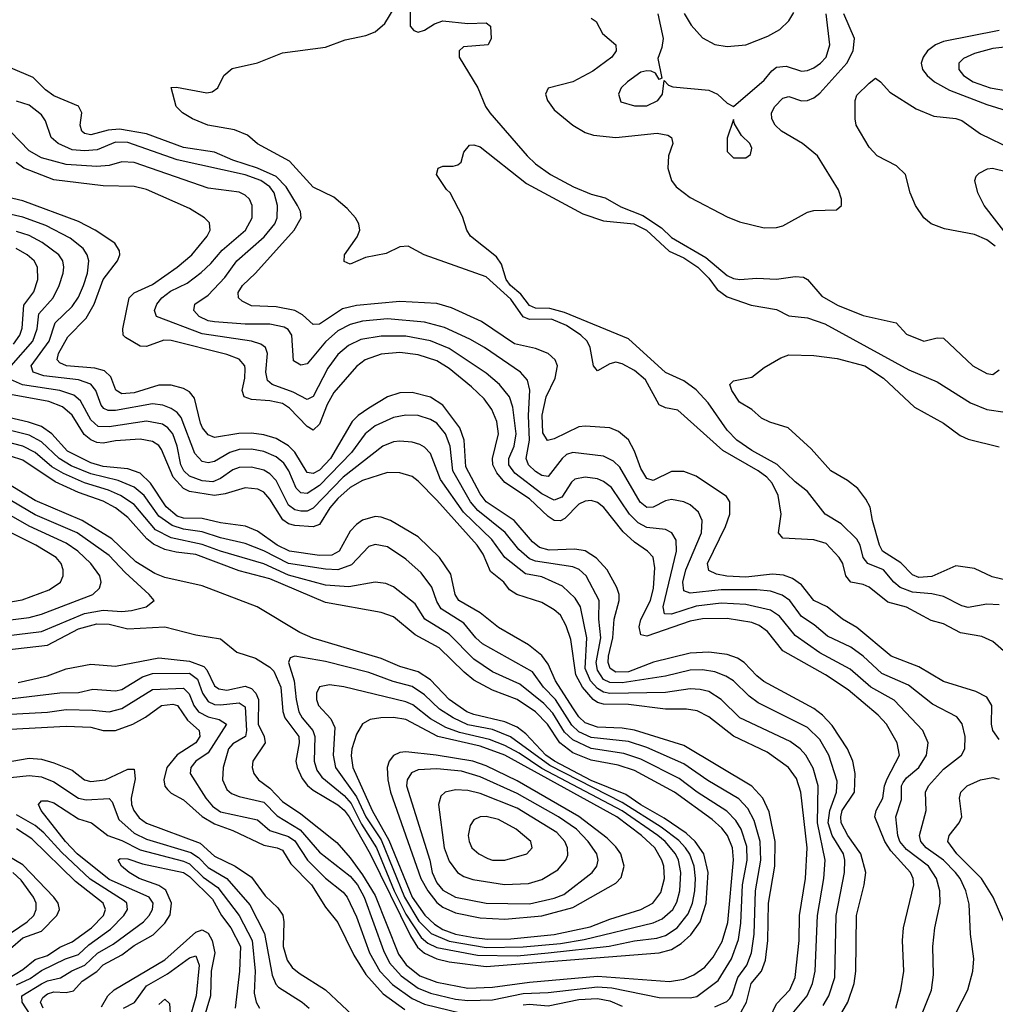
# Model space of a CAD drawing. Header units: inches. Extents: x 1305375 to 1407406, y 744550 to 841633.
# Tile 427 of 509: x 1365780 to 1368938, y 834183 to 837371. Entities that reach past the tile are written whole.
import ezdxf

# ---------------------------------------------------------------- set-up
doc = ezdxf.new("R2010")
doc.units = ezdxf.units.IN
doc.header["$MEASUREMENT"] = 0
doc.layers.add('B3863', color=7, linetype='Continuous')

msp = doc.modelspace()

# ---------------------------------------------------------------- linework, layer by layer
at = {"layer": 'B3863', "color": 5}
for points, elevation in [([(1369040.8, 835260.8), (1368930, 835357.2), (1368893.9, 835373.9), (1368825.3, 835385.3), (1368770, 835414.4), (1368730, 835425.7), (1368650, 835468.6), (1368590, 835484.8), (1368530, 835534), (1368510, 835542.5), (1368469.9, 835550), (1368453.9, 835570), (1368443.9, 835610), (1368432.7, 835630), (1368390, 835674.6), (1368350, 835687.3), (1368250, 835692.8), (1368236.2, 835710), (1368245.1, 835770), (1368235, 835830), (1368215.8, 835870), (1368198.4, 835890), (1368170.5, 835910.5), (1368055.9, 835975.9), (1367910, 836106.5), (1367870, 836114), (1367850, 836124.1), (1367805.1, 836205.1), (1367770, 836235.5), (1367730, 836257.3), (1367710, 836261.7), (1367690, 836256.4), (1367650, 836233.7), (1367637.2, 836250), (1367625.9, 836310), (1367616.4, 836330), (1367596.3, 836350), (1367550, 836381.1), (1367501.7, 836401.7), (1367430, 836400.2), (1367410, 836408.8), (1367370, 836466.2), (1367290, 836538.3), (1367089.5, 836609.5), (1367037.4, 836637.4), (1367010, 836635.9), (1366966.1, 836613.9), (1366899, 836601), (1366850, 836579.8), (1366830, 836587.8), (1366830.7, 836610), (1366872.3, 836667.7), (1366880.5, 836690), (1366877.9, 836710), (1366866.9, 836730), (1366839.5, 836759.5), (1366796.5, 836796.5), (1366730, 836829), (1366653.2, 836913.2), (1366550, 836968.7), (1366517.1, 836997.1), (1366474.9, 837014.9), (1366388.4, 837030), (1366339.6, 837050), (1366307, 837070), (1366286, 837090), (1366270, 837151.3), (1366287.5, 837152.5), (1366385.8, 837134.2), (1366402.7, 837137.3), (1366420.9, 837150), (1366440.9, 837190), (1366467.1, 837212.9), (1366550, 837231.6), (1366630, 837264), (1366770, 837282.7), (1366833.6, 837306.4), (1366900.3, 837319.7), (1366930, 837331.7), (1366961.6, 837358.4), (1367010, 837439.8)], 1280), ([(1367043.7, 837410), (1367044.2, 837350), (1367055.7, 837335.7), (1367070, 837330.6), (1367090, 837336.9), (1367122.4, 837357.6), (1367150, 837367.2), (1367230, 837358.3), (1367290, 837361.1), (1367303.6, 837350), (1367305.6, 837310), (1367296.5, 837290), (1367216.7, 837283.3), (1367202, 837270), (1367201.9, 837250), (1367263.2, 837150), (1367287.9, 837090), (1367301.6, 837070), (1367422.7, 836930), (1367450, 836904.1), (1367497.6, 836870), (1367572.2, 836830), (1367630, 836806.6), (1367674.7, 836794.7), (1367725.2, 836765.2), (1367797.2, 836737.2), (1367857.5, 836697.5), (1367890, 836665.7), (1368001.3, 836601.3), (1368070, 836542.9), (1368090, 836532.8), (1368110.5, 836529.5), (1368166, 836534), (1368230, 836531.2), (1368290, 836539.6), (1368317.2, 836537.2), (1368330.1, 836530.1), (1368375.8, 836475.8), (1368426.9, 836446.9), (1368510, 836413), (1368616.5, 836390), (1368650, 836353.4), (1368706.8, 836330), (1368750, 836341.1), (1368770, 836339.6), (1368864.7, 836250), (1368910, 836225.3), (1368930, 836222.7), (1368950, 836237.6)], 1280), ([(1367630, 837375.6), (1367645.5, 837365.5), (1367666.5, 837326.5), (1367709.3, 837289.3), (1367710.1, 837270), (1367697, 837250), (1367635.1, 837204.9), (1367570, 837170.3), (1367490.2, 837149.8), (1367481.8, 837130), (1367488.1, 837110), (1367510, 837079.8), (1367570.2, 837030), (1367610, 837006.2), (1367637.1, 836997.1), (1367710, 836989.7), (1367843.5, 837003.5), (1367877.6, 836997.6), (1367890.2, 836990), (1367894.5, 836970), (1367880.4, 836930), (1367877.4, 836890), (1367889.5, 836850), (1367904.4, 836830), (1367950, 836795.1), (1368070, 836732.5), (1368110, 836716.4), (1368190, 836696.8), (1368230, 836698.3), (1368250, 836704.1), (1368330, 836748.1), (1368350, 836753), (1368424.2, 836755.8), (1368439.7, 836770), (1368440.4, 836790), (1368430, 836820.7), (1368362.3, 836930), (1368313.2, 836970), (1368245.6, 837010), (1368225.5, 837030), (1368214, 837050), (1368213, 837070), (1368224.7, 837090), (1368250, 837116.6), (1368270, 837122.6), (1368310, 837108.4), (1368330, 837109.3), (1368350, 837117.6), (1368370, 837133), (1368456.8, 837230), (1368477.9, 837270), (1368482.1, 837310), (1368447.9, 837390)], 1320), ([(1367845.8, 837390), (1367862.6, 837310), (1367858.4, 837281.6), (1367845.5, 837245.5), (1367858, 837182), (1367850, 837178), (1367838, 837198), (1367824.1, 837204.1), (1367810, 837206), (1367790, 837201), (1367746.9, 837170), (1367726.9, 837150), (1367717.7, 837130), (1367725.6, 837105.6), (1367770, 837092.1), (1367810, 837092.6), (1367845.6, 837110), (1367860.9, 837130), (1367866, 837174), (1367879.6, 837159.6), (1367894, 837154), (1368010, 837142.8), (1368038.4, 837130), (1368070, 837100.5), (1368090, 837090.5), (1368190, 837175.5), (1368214.3, 837205.7), (1368230, 837217.5), (1368261, 837221), (1368310, 837204.6), (1368330, 837206.1), (1368350, 837215.4), (1368371.7, 837230), (1368389.9, 837250), (1368402.4, 837290), (1368390.3, 837389.7)], 1340), ([(1367930.9, 837390.9), (1367953.7, 837353.7), (1367990, 837312.6), (1368030, 837290.9), (1368070, 837284.8), (1368130, 837290.2), (1368202, 837318), (1368240.5, 837339.5), (1368270, 837367.9), (1368285.6, 837394.4)], 1360), ([(1368950, 837336.6), (1368770, 837300.4), (1368743.9, 837290), (1368718.8, 837270), (1368704.2, 837250), (1368698, 837230), (1368701.8, 837210), (1368717.1, 837190), (1368741.3, 837170), (1368790, 837143.4), (1368910, 837096.7), (1368990, 837071.4)], 1320), ([(1369130, 837300.2), (1368930, 837277.4), (1368870, 837261.5), (1368835, 837245), (1368820.2, 837230), (1368819.8, 837210), (1368835.1, 837190), (1368865.7, 837170), (1368920.9, 837150), (1368990, 837138.8)], 1340), ([(1368950, 835040.7), (1368929.9, 835070), (1368925.6, 835090), (1368926.8, 835150), (1368910, 835177.4), (1368875.3, 835195.3), (1368770, 835228.5), (1368690, 835275.6), (1368600.2, 835310), (1368490, 835403), (1368443, 835430), (1368393.5, 835470), (1368350.7, 835490.7), (1368310, 835541.1), (1368281.4, 835561.4), (1368252.6, 835572.6), (1368216.1, 835576.1), (1368130, 835565.8), (1368069.1, 835569.1), (1368035.4, 835575.4), (1368010, 835587.3), (1368006, 835610), (1368064.6, 835730), (1368078.7, 835770), (1368078.5, 835810), (1368067.5, 835827.5), (1367970, 835892.8), (1367930, 835908.6), (1367890, 835908.5), (1367830, 835878.5), (1367810, 835885.4), (1367790, 835918.1), (1367770, 835974.4), (1367750.2, 836010.2), (1367718, 836038), (1367690, 836049.9), (1367610, 836055.1), (1367590, 836052.5), (1367510, 836014.1), (1367488.8, 836008.8), (1367473.7, 836033.7), (1367471.1, 836091.1), (1367483.8, 836150), (1367512.7, 836210), (1367521.1, 836250), (1367512.6, 836270), (1367490, 836290.4), (1367450, 836306.9), (1367381.9, 836321.9), (1367274.3, 836394.3), (1367177.6, 836437.6), (1367130, 836452.2), (1367010, 836458.2), (1366870, 836445.6), (1366825.1, 836434.9), (1366750, 836384.9), (1366730, 836383.7), (1366695.8, 836415.8), (1366670, 836429.9), (1366610, 836441.4), (1366530, 836444.4), (1366499.9, 836459.9), (1366487.9, 836470), (1366487.4, 836487.4), (1366501.3, 836510), (1366543.1, 836550), (1366668.4, 836690), (1366690.8, 836730), (1366689.2, 836750), (1366679.5, 836770), (1366642.3, 836830), (1366610, 836863.4), (1366550, 836890.4), (1366470, 836916.3), (1366410, 836942), (1366310, 836957.1), (1366190, 837002), (1366103.3, 837016.7), (1366066.7, 837013.3), (1366010, 836998), (1365990, 837003.1), (1365980.8, 837010), (1365975.3, 837030), (1365980.6, 837070), (1365970.7, 837090.7), (1365890, 837124.5), (1365863.7, 837143.7), (1365823.5, 837183.5), (1365750, 837215.4)], 1320), ([(1368937.9, 836637.9), (1368910, 836658.6), (1368870, 836675.7), (1368773.8, 836693.8), (1368730, 836710.4), (1368706.6, 836730), (1368679.7, 836770), (1368662.6, 836810), (1368646.6, 836870), (1368617.6, 836897.6), (1368555.4, 836930), (1368530, 836958.4), (1368487.5, 837030), (1368483.7, 837050), (1368483.7, 837110), (1368490, 837126.3), (1368530, 837165.8), (1368550, 837182), (1368566.5, 837170), (1368596.4, 837136.4), (1368682.1, 837082.1), (1368738.9, 837058.9), (1368810, 837051.6), (1368830, 837044.4), (1368890, 837002), (1368991.9, 836951.9)], 1280), ([(1368756, 834050), (1368849.2, 834230), (1368864.7, 834290), (1368867.9, 834330), (1368857.1, 834410), (1368852.8, 834507.2), (1368842.7, 834550), (1368823.6, 834590), (1368808.9, 834610), (1368770.1, 834650.1), (1368713.5, 834690), (1368696.7, 834710), (1368692.1, 834730), (1368714.3, 834810), (1368711.5, 834870), (1368722, 834890), (1368770, 834944.5), (1368828.5, 834990), (1368839.3, 835010), (1368840.7, 835050), (1368830.8, 835090.8), (1368813.8, 835113.8), (1368734.8, 835154.8), (1368656.8, 835216.8), (1368570, 835254.5), (1368510, 835310.3), (1368470, 835339.4), (1368394.5, 835374.5), (1368351.9, 835411.9), (1368310, 835438.4), (1368272.2, 835490), (1368247.5, 835507.5), (1368210, 835520.5), (1368165.4, 835525.4), (1368050, 835525.1), (1367950, 835513.9), (1367930, 835521.7), (1367926.5, 835550), (1367936.2, 835590), (1367987, 835710), (1367989.1, 835749.1), (1367976.9, 835776.9), (1367950, 835799.9), (1367930, 835809.9), (1367890, 835817.3), (1367870, 835813), (1367830, 835792.7), (1367810, 835791.9), (1367788.5, 835808.5), (1367722.1, 835922.1), (1367701.5, 835941.5), (1367670, 835957.3), (1367570, 835969.5), (1367550, 835962.8), (1367536, 835950), (1367490, 835892.4), (1367470, 835895.6), (1367450, 835908), (1367426.8, 835930), (1367419.2, 835950), (1367429.6, 836010), (1367426.6, 836090), (1367431.5, 836171.5), (1367423.9, 836203.9), (1367400.6, 836230), (1367284.2, 836310), (1367236.9, 836336.9), (1367154.5, 836374.5), (1367090, 836391.4), (1366970, 836402.9), (1366890, 836395.2), (1366850, 836384.4), (1366810, 836363.2), (1366770, 836328.4), (1366710, 836256.5), (1366690, 836252), (1366666.4, 836266.4), (1366660.5, 836350), (1366648.4, 836368.4), (1366635.8, 836375.8), (1366590, 836385.2), (1366510, 836385.5), (1366410, 836393), (1366390, 836396.4), (1366360.7, 836410), (1366343, 836430), (1366347.1, 836450), (1366390, 836479.1), (1366443.5, 836536.5), (1366483, 836590), (1366571.7, 836668.3), (1366606.1, 836710), (1366612.9, 836730), (1366614.4, 836770), (1366603.4, 836810), (1366589.9, 836830), (1366560.4, 836850), (1366510, 836869.1), (1366290, 836917.9), (1366130, 836973.6), (1366090, 836974.2), (1366030.7, 836949.3), (1365990, 836946.2), (1365950.2, 836950.2), (1365904.3, 836970), (1365882.1, 836990), (1365863.8, 837043.8), (1365850, 837062.7), (1365810, 837094.7), (1365770, 837107.2)], 1340), ([(1368683.9, 834110), (1368731.1, 834228.9), (1368737.9, 834277.9), (1368736.1, 834370), (1368742.1, 834430), (1368759.6, 834510), (1368758.6, 834550), (1368747, 834590), (1368721.2, 834630), (1368650, 834684.2), (1368628.7, 834710), (1368622.5, 834730), (1368616, 834790), (1368633.8, 834846.2), (1368634.6, 834890), (1368639.4, 834900.6), (1368650, 834916), (1368690.6, 834949.4), (1368714.9, 834990), (1368721, 835030), (1368703.6, 835070), (1368610, 835167.2), (1368534.8, 835210), (1368467.8, 835267.8), (1368370, 835320.9), (1368290, 835377.6), (1368239.2, 835439.2), (1368210, 835459), (1368130, 835477.5), (1368050, 835481.5), (1367970, 835472.2), (1367890, 835445.8), (1367866.8, 835446.8), (1367862.4, 835470), (1367905.6, 835650), (1367905.3, 835685.3), (1367891.3, 835710), (1367870, 835720.4), (1367810, 835727.2), (1367782.3, 835742.3), (1367754, 835770), (1367696, 835856), (1367670, 835875.7), (1367650, 835884), (1367609.7, 835890.3), (1367576.6, 835883.4), (1367566, 835874), (1367534.5, 835825.5), (1367510, 835815.3), (1367470, 835835.5), (1367382.5, 835902.5), (1367363.1, 835930), (1367363, 835950), (1367380.2, 835990), (1367387.2, 836030), (1367376, 836116), (1367365.1, 836150), (1367333.3, 836190), (1367290, 836226.7), (1367170, 836306.2), (1367110, 836331.1), (1367030, 836346), (1366950, 836346.8), (1366883.9, 836336.1), (1366844.1, 836315.9), (1366810, 836286.9), (1366777.2, 836242.8), (1366730, 836150.5), (1366710, 836141.6), (1366664.7, 836164.7), (1366597, 836190), (1366582.4, 836202.4), (1366576.8, 836230), (1366582.4, 836290), (1366575.4, 836310), (1366560.9, 836320.9), (1366530.5, 836330.5), (1366370, 836354.3), (1366223.1, 836410), (1366215.9, 836430), (1366223.7, 836450), (1366240.1, 836470), (1366268.3, 836491.7), (1366321.5, 836518.5), (1366367.6, 836552.4), (1366398.8, 836581.2), (1366435, 836625), (1366510.4, 836690), (1366532.1, 836730), (1366532.4, 836770), (1366523.7, 836790), (1366510, 836803.2), (1366490, 836812.7), (1366390, 836826.1), (1366150, 836909.2), (1366110, 836911.4), (1366070, 836898.6), (1366030, 836896), (1365930, 836901.9), (1365850, 836923.7), (1365810, 836946.4), (1365750, 837009.4)], 1360), ([(1368950, 835475.9), (1368910, 835478.5), (1368850, 835468.3), (1368830, 835473.7), (1368770, 835503.4), (1368732, 835512), (1368670, 835517.8), (1368630, 835532.7), (1368609.4, 835549.4), (1368576.1, 835590), (1368524.7, 835610), (1368510.6, 835630), (1368499.9, 835670), (1368489.2, 835689.2), (1368438.5, 835738.5), (1368386.8, 835770), (1368330, 835842.9), (1368290, 835874.2), (1368231.2, 835931.2), (1368150, 835975.7), (1368101.5, 836010), (1368070, 836041.6), (1368008.6, 836130), (1367970, 836172.1), (1367930, 836201.4), (1367870, 836228.6), (1367750, 836337.7), (1367543.5, 836423.5), (1367495.5, 836435.5), (1367450, 836437.1), (1367430, 836445.2), (1367402.3, 836482.3), (1367368.5, 836510), (1367354.1, 836530), (1367339, 836579), (1367323.2, 836603.2), (1367239.1, 836670), (1367227.3, 836690), (1367213.7, 836733.7), (1367173.2, 836810), (1367161, 836821), (1367129.3, 836870), (1367134, 836890), (1367150, 836896.4), (1367183.2, 836896.8), (1367198.6, 836901.4), (1367208.7, 836910), (1367218, 836942), (1367235.3, 836964.7), (1367250, 836966), (1367270, 836959.1), (1367420.4, 836840.4), (1367602.9, 836742.9), (1367670, 836719.5), (1367768.1, 836710), (1367809.2, 836690), (1367882, 836622), (1367930, 836599.9), (1367975.4, 836570), (1368010, 836534.3), (1368037, 836497), (1368070, 836473.9), (1368147.2, 836447.2), (1368230, 836432.2), (1368270, 836412.1), (1368330, 836406.2), (1368385.9, 836385.9), (1368657.7, 836237.7), (1368750, 836198.2), (1368857.5, 836130), (1368910, 836109.3), (1368970, 836100.3)], 1260), ([(1368616.3, 834170), (1368631.8, 834230), (1368642, 834290), (1368637.6, 834390), (1368640.6, 834430), (1368674.2, 834570), (1368671.9, 834590), (1368663.1, 834610), (1368600, 834680), (1368579.7, 834710), (1368547.9, 834790), (1368552.2, 834810), (1368574.1, 834850), (1368579.5, 834890), (1368587.3, 834912.7), (1368627.3, 834990), (1368620.6, 835030), (1368585.5, 835090), (1368558.9, 835118.9), (1368461.3, 835201.3), (1368388.3, 835250), (1368250, 835327.1), (1368200.8, 835390), (1368173, 835410), (1368150, 835419.5), (1368070, 835432.7), (1367990, 835431.1), (1367950, 835423.1), (1367810, 835374.6), (1367790, 835379.2), (1367784.8, 835404.8), (1367790, 835428.4), (1367822, 835490), (1367831.8, 835530), (1367836.1, 835596.1), (1367830, 835630.6), (1367811.9, 835650), (1367770, 835679.3), (1367733, 835713), (1367671.1, 835791.1), (1367650, 835807.6), (1367630, 835813.9), (1367610, 835812.4), (1367590, 835802.1), (1367544.2, 835755.8), (1367530, 835747.9), (1367510, 835749.4), (1367490, 835762.7), (1367430, 835820), (1367350, 835872.3), (1367323.9, 835903.9), (1367311.5, 835930), (1367310.2, 835950), (1367330.2, 836030), (1367324.8, 836070), (1367308.4, 836108.4), (1367283.2, 836143.2), (1367242.4, 836182.4), (1367170, 836242.1), (1367130, 836266.2), (1367070, 836286.3), (1367010, 836293.5), (1366950, 836288.2), (1366898.6, 836270), (1366870, 836248.3), (1366796.3, 836163.7), (1366774.7, 836125.3), (1366750, 836061.9), (1366730, 836042.2), (1366710, 836053.7), (1366653.7, 836113.7), (1366630, 836127.9), (1366590, 836136.6), (1366530, 836141.1), (1366506.7, 836150), (1366499.9, 836170), (1366508.9, 836210), (1366510, 836240.9), (1366508.4, 836250), (1366490, 836272), (1366450, 836286.8), (1366270, 836332.8), (1366246.7, 836333.3), (1366190, 836313.1), (1366170, 836313.9), (1366122.4, 836342.4), (1366114.5, 836350), (1366113.5, 836370), (1366133.7, 836470), (1366150, 836486.3), (1366210, 836513.6), (1366289.9, 836570), (1366336.6, 836610), (1366387.2, 836670), (1366396.7, 836690), (1366393.8, 836713.8), (1366378.4, 836730), (1366330, 836759.9), (1366190, 836821.2), (1366150, 836831.2), (1366050, 836833.5), (1365890, 836852.3), (1365793.1, 836890), (1365768.9, 836908.9)], 1380), ([(1368983.4, 836663.4), (1368901.6, 836770), (1368881.6, 836810), (1368871.8, 836850), (1368875.9, 836864.1), (1368885.3, 836874.7), (1368912.1, 836887.9), (1368929.1, 836890.9), (1369070, 836855.7)], 1260), ([(1368414.1, 834110), (1368461, 834190), (1368481, 834250), (1368486.2, 834290), (1368488.6, 834470), (1368513.6, 834570), (1368518.2, 834610), (1368502.6, 834670), (1368460.1, 834730), (1368439.1, 834770), (1368437.5, 834790), (1368442.6, 834810), (1368481.8, 834870), (1368484.7, 834930), (1368476.7, 834970), (1368459.6, 835010), (1368410, 835085.6), (1368379, 835119), (1368350, 835141), (1368188.7, 835228.7), (1368166.1, 835246.1), (1368124.9, 835290), (1368103.6, 835303.6), (1368070, 835315.9), (1368010, 835322.9), (1367950, 835320.2), (1367830.9, 835290.9), (1367750, 835260), (1367710, 835258.4), (1367690.7, 835270), (1367684.5, 835290), (1367686, 835310), (1367700.1, 835370), (1367704, 835430), (1367719.8, 835490), (1367719.9, 835510), (1367713, 835533), (1367681.6, 835590), (1367647.1, 835627.1), (1367610, 835650.9), (1367577, 835657), (1367493.9, 835653.9), (1367462.6, 835662.6), (1367440.3, 835680.3), (1367380.1, 835750), (1367290.3, 835810.3), (1367270, 835835.6), (1367223.6, 835923.6), (1367218.9, 836010), (1367204.4, 836050), (1367150, 836122.7), (1367110, 836149.2), (1367050, 836164.1), (1367010, 836162.9), (1366970, 836150.3), (1366910, 836113.7), (1366875.7, 836090), (1366856.1, 836070), (1366785.8, 835950), (1366750, 835912.5), (1366730, 835901.8), (1366710, 835905.2), (1366670, 835970.6), (1366650, 835991.8), (1366610, 836014.8), (1366570, 836026.7), (1366530, 836032.2), (1366488.7, 836031.3), (1366410, 836018.4), (1366390, 836027.3), (1366371.2, 836050), (1366364.9, 836064.9), (1366346.1, 836146.1), (1366330, 836166.1), (1366310, 836176.9), (1366270, 836187.8), (1366230, 836187.4), (1366150, 836162.6), (1366110, 836159.3), (1366091.1, 836171.1), (1366075.2, 836215.2), (1366054.5, 836234.5), (1366023.3, 836243.3), (1365931.1, 836250), (1365910, 836259.9), (1365900.9, 836270), (1365905.8, 836290), (1365935.6, 836344.4), (1365995.4, 836404.6), (1366021.1, 836450), (1366050.5, 836530), (1366096, 836590), (1366104.5, 836610), (1366103.1, 836623.1), (1366087.7, 836647.7), (1366023.9, 836690), (1365970, 836717.6), (1365790, 836784.2), (1365710, 836802.8)], 1420), ([(1368380.8, 834179.2), (1368398.7, 834210), (1368418.3, 834270), (1368422.6, 834470), (1368449.3, 834610), (1368451.2, 834650), (1368446.7, 834670), (1368409.5, 834729.5), (1368397.3, 834770), (1368402.6, 834810), (1368424.2, 834870), (1368425.9, 834905.9), (1368399.3, 834990), (1368370, 835040.2), (1368330, 835078.7), (1368170, 835159.4), (1368140.8, 835180.8), (1368090, 835230.4), (1368065.9, 835245.9), (1368030, 835259.1), (1367990, 835266.3), (1367950, 835264.7), (1367870, 835245.8), (1367730, 835223.7), (1367690, 835224.5), (1367670, 835234.9), (1367650, 835264.8), (1367645.8, 835290), (1367661.3, 835370), (1367654.9, 835430), (1367655.9, 835490), (1367613.3, 835570), (1367591.2, 835591.2), (1367570, 835599.6), (1367450, 835617.4), (1367430, 835624.9), (1367395.4, 835655.4), (1367351.1, 835711.1), (1367262.3, 835782.3), (1367239.6, 835810), (1367181.4, 835910), (1367172.9, 835990), (1367158.4, 836030), (1367130, 836064.4), (1367110, 836077), (1367070, 836089.5), (1367030, 836090.7), (1366990, 836082.5), (1366930, 836055.7), (1366897.6, 836030), (1366853.7, 835970), (1366750, 835863), (1366710, 835837.1), (1366690, 835838.6), (1366674.5, 835854.5), (1366651.5, 835910), (1366634.9, 835934.9), (1366610, 835955.8), (1366570, 835972.4), (1366530, 835980.6), (1366490, 835979.4), (1366460.4, 835970), (1366410, 835940.8), (1366390, 835935.7), (1366370, 835940.3), (1366346.7, 835966.7), (1366302.8, 836082.8), (1366290, 836098.9), (1366270, 836112.6), (1366242.9, 836122.9), (1366210, 836127.2), (1366090, 836105.4), (1366066, 836106), (1366051.8, 836111.8), (1366043.3, 836123.3), (1366026.3, 836170), (1366010, 836190.6), (1365970, 836204.5), (1365858.4, 836218.4), (1365823.2, 836230), (1365816.8, 836250), (1365875.2, 836330), (1365894.7, 836390), (1365950, 836442.4), (1365970, 836472.8), (1365986.7, 836510), (1365998.9, 836550), (1366003.6, 836590), (1365998.7, 836610), (1365985.7, 836630), (1365943.7, 836663.7), (1365864.2, 836704.2), (1365790, 836732), (1365690, 836754.5)], 1440), ([(1365752.1, 836250), (1365821.9, 836330), (1365836.6, 836370), (1365841.5, 836418.5), (1365888, 836470), (1365907.8, 836510), (1365920.6, 836550), (1365922.3, 836570), (1365919.2, 836590), (1365906.9, 836610), (1365853.1, 836650), (1365810, 836671.9), (1365770, 836685.8)], 1460), ([(1365759.9, 836320.1), (1365780.3, 836350), (1365788.1, 836371.9), (1365793.1, 836446.9), (1365825.2, 836490), (1365838.9, 836530), (1365837.4, 836570), (1365826.6, 836590), (1365804.2, 836610), (1365768.5, 836630)], 1480), ([(1368990, 835552.3), (1368927.5, 835567.5), (1368870, 835594.3), (1368810, 835602.9), (1368732.1, 835567.9), (1368690, 835565.1), (1368670, 835573.5), (1368632.5, 835612.5), (1368573.1, 835650), (1368562.7, 835670), (1368539.8, 835750), (1368532.4, 835792.4), (1368519, 835819), (1368492.6, 835852.6), (1368459.4, 835879.4), (1368405.3, 835910), (1368341.7, 835981.7), (1368267, 836050), (1368208.3, 836068.3), (1368181.3, 836081.3), (1368150, 836108.4), (1368110, 836132.6), (1368084.8, 836170), (1368078.4, 836190), (1368090, 836201.6), (1368150, 836214), (1368190, 836244.9), (1368243.3, 836276.7), (1368270, 836285.5), (1368350, 836284.2), (1368425.6, 836274.4), (1368515.2, 836250), (1368575.7, 836210), (1368676.3, 836116.3), (1368770, 836064.2), (1368824.4, 836024.4), (1368850, 836013.4), (1368950, 835987.8)], 1240), ([(1368274.7, 834145.3), (1368328.5, 834210), (1368346, 834250), (1368354.3, 834290), (1368362, 834470), (1368382.4, 834590), (1368387.2, 834650), (1368361.9, 834770), (1368364.7, 834890), (1368348, 834948), (1368324.9, 834990), (1368306.1, 835010), (1368273.4, 835033.4), (1368111.1, 835110), (1368050, 835169.9), (1368010, 835195.6), (1367982.8, 835202.8), (1367950, 835204.4), (1367870, 835192.1), (1367690, 835189.8), (1367670, 835193.1), (1367650, 835205.2), (1367627.7, 835230), (1367609.8, 835270), (1367615.2, 835370), (1367594.9, 835470), (1367578, 835498), (1367536.5, 835536.5), (1367470, 835566.9), (1367417.3, 835577.3), (1367349.8, 835629.8), (1367307.7, 835687.7), (1367216.9, 835776.9), (1367142.1, 835882.1), (1367110, 835966.3), (1367090, 835987.2), (1367075.1, 835995.1), (1367050, 836003.1), (1367010, 836006.7), (1366990, 836004.1), (1366955.2, 835990), (1366827.2, 835890), (1366730, 835789.3), (1366710, 835780.1), (1366690, 835779.5), (1366670, 835783.6), (1366650, 835799), (1366610, 835879.2), (1366590, 835900.8), (1366570, 835912.2), (1366530, 835922.3), (1366490, 835920.9), (1366470, 835913.9), (1366430, 835885.1), (1366405.4, 835874.6), (1366370, 835877.7), (1366330, 835892.8), (1366311.6, 835910), (1366301.9, 835930), (1366289.4, 835990), (1366275.5, 836030), (1366259.7, 836050), (1366241.6, 836061.6), (1366190, 836071.6), (1366070, 836053), (1366034.2, 836054.2), (1366010, 836076), (1365976.9, 836136.9), (1365955.1, 836155.1), (1365910.3, 836170.3), (1365788.8, 836188.8), (1365750, 836206.5)], 1460), ([(1368148, 834012), (1368230, 834184.1), (1368272.7, 834230), (1368290.2, 834270), (1368303.1, 834390), (1368303.7, 834470), (1368323.9, 834590), (1368329.2, 834690), (1368307.9, 834870), (1368293.9, 834913.9), (1368268.9, 834950), (1368199.6, 834999.6), (1368090, 835051.3), (1368010, 835113.3), (1367972.7, 835132.7), (1367938.7, 835138.7), (1367870, 835139), (1367750, 835153.8), (1367670, 835154.8), (1367650, 835160.6), (1367636.5, 835170), (1367601.2, 835210), (1367580, 835250), (1367563.9, 835363.9), (1367548.3, 835408.3), (1367530, 835442.6), (1367510, 835460.4), (1367470, 835483.8), (1367389.5, 835509.5), (1367365.4, 835525.4), (1367346.9, 835550), (1367304.1, 835584.1), (1367280, 835640), (1367260.2, 835670), (1367130, 835815.5), (1367070, 835877.3), (1367050, 835891.5), (1367010, 835904.3), (1366970, 835904.9), (1366890, 835879.2), (1366850, 835856.3), (1366810, 835820.5), (1366783.4, 835790), (1366750, 835736.8), (1366730, 835729.4), (1366670, 835733.2), (1366650, 835739), (1366632.1, 835752.1), (1366590, 835818.9), (1366570, 835840.9), (1366550.9, 835850.9), (1366510, 835854.8), (1366444.6, 835835.4), (1366410, 835830.2), (1366330, 835842.9), (1366310, 835853.1), (1366276.8, 835890), (1366239.1, 835979.1), (1366230, 835992), (1366210, 836005.8), (1366170, 836013.1), (1366090, 836007.9), (1366050, 836000.2), (1366030, 836002.4), (1366010, 836010.9), (1365988.5, 836028.5), (1365950, 836091), (1365918.1, 836118.1), (1365874.7, 836134.7), (1365750, 836157)], 1480), ([(1368110, 834148.4), (1368132.6, 834190), (1368147.7, 834250), (1368181.4, 834290), (1368194.1, 834325.9), (1368202, 834390), (1368204.1, 834510), (1368224.2, 834630), (1368225.6, 834710), (1368205.9, 834805.9), (1368185.3, 834850), (1368149.8, 834889.7), (1367930, 835020.4), (1367770, 835070.6), (1367730, 835077.6), (1367650, 835080.2), (1367610, 835094.7), (1367590, 835113.4), (1367570, 835142.7), (1367514.2, 835230), (1367490, 835284.5), (1367470, 835312.7), (1367427.2, 835347.2), (1367330, 835403.2), (1367270, 835450.6), (1367201.8, 835490), (1367189, 835510), (1367175.2, 835575.2), (1367138.2, 835630), (1367070, 835696.6), (1366980.3, 835750), (1366950, 835760.7), (1366930, 835762), (1366890, 835750.7), (1366870, 835737), (1366850, 835714.5), (1366813.5, 835650), (1366790, 835637.7), (1366750, 835636.3), (1366653.7, 835650), (1366613.5, 835670), (1366550, 835714.6), (1366511.1, 835731.1), (1366430, 835741.9), (1366370, 835755.6), (1366310, 835756.8), (1366290, 835763.7), (1366253.5, 835793.5), (1366202.9, 835870), (1366170, 835902.7), (1366130, 835917.3), (1366050, 835924.1), (1366010, 835936.5), (1365934.3, 835974.3), (1365883.8, 836030), (1365850, 836054), (1365808.4, 836068.4), (1365710, 836090.2)], 1520), ([(1368030, 834174.3), (1368068.4, 834191.6), (1368078.5, 834201.5), (1368086.4, 834213.6), (1368104.1, 834270), (1368133.3, 834310), (1368148.6, 834350), (1368156.9, 834410), (1368161.6, 834550), (1368178.7, 834650), (1368176.4, 834710), (1368157.8, 834777.8), (1368137.2, 834817.2), (1368107.9, 834847.9), (1368007.7, 834907.7), (1367930, 834961.8), (1367810, 835014.3), (1367750, 835033.5), (1367630, 835046.5), (1367590, 835065.6), (1367567.3, 835087.3), (1367514.4, 835170), (1367475.5, 835210), (1367439.6, 835259.6), (1367278.3, 835350), (1367256, 835370), (1367217.2, 835417.2), (1367144, 835464), (1367130, 835487.4), (1367113.5, 835533.5), (1367079.6, 835579.6), (1367030, 835624.5), (1366970, 835663.8), (1366930, 835672), (1366910, 835664.9), (1366853.9, 835606.1), (1366810, 835590.2), (1366770, 835591.5), (1366650, 835610), (1366570, 835651.3), (1366510, 835674.5), (1366430, 835693.1), (1366370, 835713.3), (1366310, 835721.9), (1366272.9, 835732.9), (1366230, 835763.5), (1366182.3, 835830), (1366150, 835857.9), (1366098.6, 835878.6), (1366010, 835900.7), (1365946.8, 835926.8), (1365907.2, 835950), (1365850, 836004.1), (1365810, 836025.8), (1365710, 836050.5)], 1540), ([(1365774.9, 835225.1), (1365870, 835246.7), (1365930, 835269.3), (1366010, 835284), (1366090, 835278.3), (1366230, 835305), (1366330, 835293.9), (1366376.4, 835276.4), (1366385.7, 835265.7), (1366410, 835213.8), (1366424.2, 835204.2), (1366450, 835200.4), (1366510, 835212.6), (1366530, 835206), (1366543.8, 835190), (1366552.5, 835170), (1366551.5, 835090), (1366570.7, 835050), (1366574.5, 835030), (1366534, 834970), (1366532.5, 834950), (1366537.8, 834930), (1366553.3, 834910), (1366590, 834883.1), (1366630, 834839.9), (1366690, 834799.5), (1366806.6, 834706.6), (1366850, 834656.8), (1366890, 834602.2), (1366930, 834535.1), (1367005.7, 834345.7), (1367031, 834311.1), (1367075.5, 834275.5), (1367130, 834254.1), (1367230, 834235.2), (1367310, 834238), (1367430, 834254.8), (1367650, 834273.6), (1367883.2, 834256.8), (1367930, 834264.1), (1367962.2, 834277.8), (1367997.2, 834302.8), (1368024.9, 834335.1), (1368053.9, 834386.1), (1368072.4, 834447.6), (1368090.8, 834650.8), (1368087.3, 834690), (1368070.8, 834730), (1368053.1, 834753.1), (1368021.1, 834781.1), (1367899.9, 834870), (1367770, 834939.7), (1367717.5, 834957.5), (1367630, 834973), (1367570, 834996.8), (1367527.7, 835030), (1367487.9, 835090), (1367449.6, 835129.6), (1367390, 835169.5), (1367310, 835200.6), (1367250, 835233), (1367218.1, 835258.1), (1367137.6, 835337.6), (1367059.5, 835379.5), (1366990, 835437.3), (1366950, 835451.3), (1366770, 835483.7), (1366590, 835561), (1366490, 835586.3), (1366350, 835639.8), (1366286.6, 835646.6), (1366250, 835656), (1366213.4, 835673.4), (1366191.8, 835690), (1366130, 835759.2), (1366090.3, 835790.3), (1366050, 835812.3), (1365970, 835840.7), (1365894.2, 835874.2), (1365790, 835944.4), (1365589.6, 836009.6)], 1580), ([(1365710, 835167.4), (1365910, 835191.1), (1365970, 835192.7), (1366017.1, 835202.9), (1366090, 835198), (1366110, 835202.7), (1366177, 835243), (1366210, 835254.1), (1366330, 835254.7), (1366355.7, 835235.7), (1366371.3, 835190), (1366390, 835163.1), (1366410, 835154.2), (1366430, 835152.7), (1366490, 835159.6), (1366510, 835146.5), (1366514.1, 835070), (1366510.4, 835050), (1366470, 835026), (1366455.6, 835010), (1366438.7, 834950), (1366436, 834910), (1366450, 834878.6), (1366465.4, 834865.4), (1366490, 834855.7), (1366570, 834837.5), (1366613.6, 834793.6), (1366688.2, 834748.2), (1366750, 834675.2), (1366850, 834598.1), (1366873.7, 834570), (1366895.2, 834530), (1366957.2, 834357.2), (1366976.9, 834316.9), (1367014.6, 834274.6), (1367070, 834235.1), (1367110, 834219.5), (1367190, 834199.7), (1367230, 834195.4), (1367310, 834197.5), (1367410, 834217.9), (1367490, 834221.1), (1367650, 834239.4), (1367696.1, 834236.1), (1367850, 834205.4), (1367950, 834204), (1367971.3, 834208.7), (1368040.3, 834259.7), (1368084.2, 834330), (1368106.9, 834393.1), (1368114.6, 834445.4), (1368119.9, 834570), (1368134.7, 834650), (1368133.5, 834693.5), (1368115.1, 834750), (1368098.4, 834778.4), (1368068.5, 834808.5), (1367972.5, 834870), (1367914.3, 834914.3), (1367790, 834977), (1367735.1, 834995.1), (1367630, 835011.4), (1367570, 835038.9), (1367543.8, 835063.8), (1367505.1, 835125.1), (1367476.5, 835156.5), (1367399.2, 835219.2), (1367310, 835259.3), (1367250, 835300.1), (1367170, 835381.9), (1367091.7, 835430), (1367059.6, 835479.6), (1366990, 835535), (1366965, 835545), (1366930, 835549.9), (1366844.8, 835535.2), (1366770, 835540.6), (1366650, 835573), (1366570, 835608.7), (1366430, 835649.8), (1366370, 835672.1), (1366270, 835693.1), (1366219.8, 835719.8), (1366150, 835801.3), (1366105.7, 835830), (1366067.3, 835847.3), (1365990, 835871.3), (1365921.2, 835901.2), (1365883.8, 835923.8), (1365830, 835969.2), (1365790, 835990.6), (1365710, 836010.6)], 1560), ([(1365690, 835325), (1365870, 835346.2), (1365970, 835398.3), (1366030, 835414.5), (1366070, 835413.6), (1366130, 835399.2), (1366250, 835405.2), (1366350, 835379.2), (1366430, 835366.1), (1366483.1, 835323.1), (1366543.5, 835303.5), (1366590, 835274.6), (1366602, 835262), (1366625.6, 835210), (1366631.3, 835131.3), (1366637.8, 835110), (1366683.1, 835050), (1366685, 835030), (1366674.2, 834970), (1366677.9, 834950), (1366693.7, 834913.7), (1366711.1, 834891.1), (1366730, 834875.8), (1366810, 834828.4), (1366830, 834812), (1366846, 834790), (1366914.5, 834670), (1367044.4, 834404.4), (1367067.9, 834367.9), (1367090, 834348.1), (1367130, 834330.4), (1367170, 834319.9), (1367290, 834304.8), (1367850, 834349.4), (1367890, 834359.9), (1367920.7, 834379.3), (1367951.9, 834408.1), (1367982.6, 834450), (1368001.4, 834510), (1368008.5, 834610), (1367994.4, 834670), (1367966.6, 834710), (1367937, 834737), (1367866.1, 834786.1), (1367790, 834828.3), (1367742.4, 834862.4), (1367630, 834907.9), (1367511.2, 834970), (1367483.4, 834990), (1367418.6, 835058.6), (1367390, 835080.3), (1367350, 835097.3), (1367250, 835120.8), (1367227.5, 835130), (1367170.3, 835170), (1367110, 835233.5), (1367070, 835259.5), (1367010, 835276.7), (1366950, 835302.8), (1366728.2, 835368.2), (1366686.5, 835386.5), (1366548.1, 835470), (1366370, 835537.7), (1366250, 835565), (1366217.5, 835577.5), (1366155.5, 835615.5), (1366078, 835690), (1365981.7, 835750), (1365830, 835814.7), (1365730, 835876.1)], 1620), ([(1365689.5, 835370.5), (1365850, 835390.1), (1365990, 835448.6), (1366050, 835459.1), (1366110, 835455.2), (1366142, 835458), (1366189.6, 835470), (1366214.7, 835490), (1366199.3, 835510), (1366121, 835581), (1366070, 835636), (1365965.5, 835710), (1365830, 835768.3), (1365730, 835827.5)], 1640), ([(1365670, 835417.8), (1365810, 835435.8), (1365850, 835446.2), (1366017, 835510), (1366038.7, 835530), (1366044.1, 835550), (1366039.3, 835570), (1366010.4, 835610), (1365968.5, 835650), (1365930, 835676.4), (1365810, 835730.7), (1365730, 835777.8)], 1660), ([(1365650, 835468.5), (1365787.5, 835492.5), (1365874.8, 835525.2), (1365911.8, 835550), (1365920.5, 835570), (1365920.9, 835590), (1365913.9, 835610), (1365897.8, 835630), (1365832.2, 835670), (1365710, 835730.2)], 1680), ([(1365690, 835119), (1365870, 835128.8), (1365930, 835137.2), (1366015.8, 835135.8), (1366070, 835129.7), (1366110, 835140.4), (1366210, 835202.7), (1366310, 835206.2), (1366328.4, 835188.4), (1366343.2, 835150), (1366358.9, 835130), (1366390, 835113.6), (1366425.4, 835105.4), (1366449.5, 835090), (1366390, 834997.1), (1366350.1, 834970), (1366333.9, 834950), (1366331.8, 834930), (1366382.1, 834850), (1366404.1, 834824.1), (1366430, 834805.8), (1366550, 834780.3), (1366590, 834745.2), (1366650, 834726.1), (1366670, 834711.7), (1366711.6, 834650), (1366770, 834591.1), (1366826.5, 834546.5), (1366840.1, 834530), (1366870, 834466), (1366911.8, 834350), (1366945.5, 834290), (1366986.5, 834246.5), (1367050, 834201.4), (1367090, 834183.4), (1367210, 834154.6)], 1540), ([(1365669.5, 835069.5), (1365930, 835083.1), (1366010, 835080.8), (1366050, 835069.7), (1366090, 835069.2), (1366146, 835090), (1366187.3, 835112.7), (1366239.4, 835150), (1366275.3, 835155.3), (1366290.2, 835150.2), (1366323.3, 835103.3), (1366360.8, 835070), (1366363.2, 835050), (1366350.2, 835029.8), (1366289.1, 834990.9), (1366255.7, 834950), (1366246.1, 834910), (1366249.6, 834889.6), (1366258.1, 834878.1), (1366270, 834866.7), (1366310, 834844.8), (1366370.9, 834790.9), (1366410, 834767.4), (1366470, 834745.5), (1366570, 834698.7), (1366612.9, 834690), (1366630, 834682.2), (1366657.9, 834637.9), (1366724.8, 834570), (1366770, 834497.5), (1366810, 834448), (1366861.5, 834341.5), (1366899.9, 834279.9), (1366956.5, 834216.5), (1367026, 834166)], 1520), ([(1365730, 834965.4), (1365810, 834979.9), (1365850, 834976.4), (1365890, 834964.7), (1365950, 834940.7), (1365990, 834909.3), (1366010, 834904.2), (1366056.8, 834910), (1366130, 834944.4), (1366150, 834944.6), (1366153.4, 834913.4), (1366141, 834850), (1366142, 834830), (1366149.1, 834810), (1366167, 834787), (1366190, 834769.5), (1366364.3, 834704.3), (1366410, 834662.8), (1366476.9, 834630), (1366530, 834594.2), (1366574.3, 834534.3), (1366615.1, 834495.1), (1366631.3, 834471.3), (1366634.8, 834450), (1366633.1, 834370), (1366646, 834326), (1366662.3, 834302.3), (1366684.1, 834284.1), (1366770.1, 834230), (1366876, 834130)], 1480), ([(1365750, 834917.5), (1365810, 834923.6), (1365850, 834919), (1365890, 834903.6), (1365970.7, 834850.7), (1365995, 834845), (1366070, 834849.5), (1366078.9, 834838.9), (1366101.2, 834781.2), (1366150, 834737.1), (1366190, 834717.6), (1366334, 834674), (1366358.2, 834658.2), (1366390, 834625.7), (1366450.2, 834590.2), (1366524.6, 834504.6), (1366572.1, 834412.1), (1366597.1, 834277.1), (1366608.6, 834248.6), (1366617.9, 834237.9), (1366694.4, 834190), (1366716.6, 834170)], 1460), ([(1368965.8, 834450), (1368930.7, 834530), (1368893.2, 834590), (1368812.9, 834670), (1368784.6, 834710), (1368788.1, 834730), (1368821, 834770), (1368829.9, 834790), (1368822, 834850), (1368825.7, 834870), (1368846.4, 834890), (1368890.3, 834909.7), (1368930, 834917.1), (1368950, 834912)], 1320), ([(1365813.6, 834150), (1365787.7, 834190), (1365787.1, 834210), (1365850.8, 834249.2), (1365870, 834258.5), (1365911.7, 834268.3), (1365948.7, 834291.3), (1365990.9, 834309.1), (1366032, 834348), (1366082, 834378), (1366180.1, 834450), (1366199.2, 834470), (1366209.9, 834490), (1366211.9, 834510), (1366199.4, 834530), (1366070, 834586.9), (1365965.7, 834670), (1365928.6, 834710), (1365849.9, 834810), (1365841.1, 834830), (1365850, 834841.3), (1365870, 834842), (1365890, 834834.9), (1365970, 834783.7), (1366012.2, 834770), (1366065.2, 834730), (1366110, 834713.6), (1366170, 834683.1), (1366310, 834646.1), (1366330, 834637.3), (1366374.1, 834594.1), (1366421.5, 834561.5), (1366490.2, 834470.2), (1366532.2, 834390), (1366542.4, 834290), (1366538.5, 834218.5), (1366545.1, 834190), (1366555.9, 834170)], 1440), ([(1365770, 834245.8), (1365813.5, 834266.5), (1365850, 834292.7), (1365928.3, 834330), (1365970, 834343.9), (1366004.1, 834375.9), (1366074.1, 834425.9), (1366117.3, 834470), (1366128.8, 834490), (1366126.7, 834510), (1366118.2, 834518.2), (1366008.2, 834588.2), (1365915.2, 834675.2), (1365858.5, 834738.5), (1365830, 834761.7), (1365770, 834796.8)], 1460), ([(1365714, 834250), (1365790, 834295.2), (1365830, 834327.6), (1365870, 834341), (1365910, 834368.2), (1365950, 834385.5), (1366012.7, 834430), (1366051.2, 834470), (1366057.1, 834490), (1366049.6, 834510), (1365960.1, 834580.1), (1365819, 834719), (1365770, 834751.2)], 1480), ([(1365750, 834364), (1365790, 834397.8), (1365850, 834419.9), (1365899.9, 834470), (1365908.7, 834490), (1365904.2, 834510), (1365890.6, 834530), (1365790, 834634), (1365653.9, 834713.9)], 1520), ([(1365855.4, 834170), (1365847.2, 834190), (1365855, 834205), (1365870, 834216.7), (1365890, 834223.7), (1365930, 834221.3), (1365954, 834226), (1365981.9, 834258.1), (1366030, 834289.1), (1366050, 834310.8), (1366110, 834342.6), (1366150, 834373.1), (1366212, 834408), (1366250, 834445.9), (1366267.2, 834472.8), (1366271, 834510), (1366252.7, 834552.7), (1366230, 834567.3), (1366167.1, 834590), (1366133.9, 834610), (1366109.2, 834630), (1366098.5, 834650), (1366105, 834655), (1366130, 834654.1), (1366177.9, 834637.9), (1366310, 834610.2), (1366330, 834596.3), (1366403.5, 834523.5), (1366433.3, 834470), (1366463.6, 834430), (1366494.6, 834370), (1366491.2, 834290), (1366477.5, 834170)], 1420), ([(1365730, 834399), (1365804.5, 834450), (1365825.4, 834470), (1365833.4, 834490), (1365832.9, 834510), (1365824.9, 834530), (1365785.1, 834585.1), (1365758.1, 834610)], 1540), ([(1366044.8, 834175.2), (1366064.9, 834210), (1366085.7, 834230), (1366250, 834327), (1366350, 834416.6), (1366370, 834424), (1366390, 834413.2), (1366402.7, 834390), (1366411.4, 834350), (1366399.4, 834290), (1366397.1, 834210), (1366373.8, 834130)], 1380), ([(1366116.3, 834170), (1366151.1, 834188.9), (1366190, 834243), (1366258.3, 834281.7), (1366330, 834333.5), (1366350, 834339.4), (1366360.6, 834310), (1366350.8, 834210), (1366333.9, 834150)], 1360), ([(1366230, 834182.8), (1366250, 834199.1), (1366265.1, 834185.1), (1366270.9, 834090)], 1340), ([(1367410, 834181.3), (1367430, 834183.6), (1367490, 834178.4), (1367590, 834198.3), (1367650, 834202.1), (1367690, 834194), (1367730, 834176.7)], 1540)]:
    msp.add_lwpolyline(points, dxfattribs=dict(at, elevation=elevation))
for points, elevation in [([(1368090, 837048), (1368070, 836988), (1368070, 836944.7), (1368090, 836924), (1368130, 836924), (1368145.6, 836934.4), (1368150, 836955.3), (1368143.7, 836970), (1368116.3, 836996.3), (1368093.8, 837033.8)], 1340), ([(1366670.2, 835309.8), (1366655.2, 835304.8), (1366650.2, 835289.8), (1366667.9, 835230), (1366674.3, 835170), (1366683.9, 835130), (1366694.5, 835110), (1366728.2, 835070), (1366735.4, 835050), (1366733.5, 834970), (1366741.6, 834941.6), (1366758.3, 834918.3), (1366830, 834858.7), (1366852.6, 834832.6), (1366886.4, 834766.4), (1366935.3, 834690), (1366992.4, 834550), (1367030, 834475.3), (1367079.5, 834399.5), (1367100.6, 834380.6), (1367130, 834366.8), (1367261.6, 834341.6), (1367390, 834339.5), (1367490, 834349.2), (1367688.4, 834371.6), (1367770, 834388.5), (1367842.4, 834397.6), (1367870, 834406.1), (1367907.5, 834430), (1367943.7, 834476.3), (1367957.2, 834510), (1367965.4, 834550), (1367967.7, 834590), (1367963.3, 834630), (1367948.8, 834668.8), (1367935.1, 834690), (1367913.1, 834713.1), (1367856.2, 834756.2), (1367730, 834836.5), (1367495.7, 834955.7), (1367368.8, 835048.8), (1367310, 835073.1), (1367230, 835087.5), (1367182.7, 835110), (1367138.3, 835138.3), (1367090, 835185.4), (1367050, 835212.2), (1366988.3, 835228.3), (1366910, 835257.3), (1366770, 835293.4)], 1640), ([(1366782.6, 835217.4), (1366750, 835211.3), (1366740.7, 835190), (1366740.9, 835170), (1366747.2, 835150), (1366786.9, 835106.9), (1366799.5, 835079.5), (1366794.3, 834990), (1366801.9, 834950), (1366870, 834854.8), (1366900.8, 834790), (1366950, 834715.5), (1367025.5, 834530), (1367072, 834452), (1367111.7, 834411.7), (1367170, 834387.2), (1367290, 834367.3), (1367410, 834369), (1367530, 834380), (1367607, 834393), (1367830, 834446.6), (1367859.9, 834460.1), (1367893.9, 834490), (1367906.9, 834513.1), (1367917.1, 834550), (1367920.2, 834610), (1367911.9, 834650), (1367902.3, 834670), (1367869.4, 834710), (1367845.3, 834730), (1367730, 834809), (1367470, 834946.7), (1367396.4, 834996.4), (1367350, 835020.6), (1367300.3, 835040.3), (1367203.4, 835063.4), (1367159.3, 835079.3), (1367110, 835107.3), (1367052.3, 835152.3), (1367030, 835162.2), (1366829.1, 835210.9)], 1660), ([(1366990, 835111.2), (1366949.1, 835110.9), (1366914.6, 835105.4), (1366890, 835090.6), (1366870, 835057.1), (1366855.1, 835010), (1366853, 834987), (1366858.2, 834950), (1366921.1, 834810), (1366974.5, 834714.5), (1367050, 834530.1), (1367091.2, 834471.2), (1367122.1, 834442.1), (1367150, 834424.8), (1367190, 834410), (1367250, 834399.2), (1367294.3, 834394.3), (1367370, 834394.8), (1367510, 834408.9), (1367626.1, 834433.9), (1367690, 834458.9), (1367790.7, 834490), (1367829.5, 834510.5), (1367855.3, 834544.7), (1367866.6, 834590), (1367864.7, 834630), (1367858.7, 834650), (1367835.3, 834690), (1367792.9, 834730), (1367712.5, 834790), (1367350, 834989.8), (1367270, 835018.9), (1367133.6, 835050), (1367030, 835105.2)], 1680), ([(1367030, 834999.9), (1367010, 834998.4), (1366990, 834988.7), (1366975.9, 834970), (1366969.4, 834950), (1366971.3, 834910), (1366980.3, 834870), (1367078.1, 834590), (1367100.7, 834550), (1367130, 834512.8), (1367150, 834497.7), (1367190, 834479.4), (1367270, 834462.5), (1367350, 834458.1), (1367470, 834469.7), (1367570, 834495.9), (1367710, 834575.4), (1367726.5, 834593.5), (1367736, 834630), (1367725.2, 834670), (1367710, 834693.1), (1367681, 834721), (1367590, 834790.7), (1367390, 834906.4), (1367290, 834954.8), (1367247.1, 834970), (1367128, 834990)], 1720), ([(1367130, 834945.9), (1367070, 834942.1), (1367048.1, 834931.9), (1367033.8, 834910), (1367031.9, 834890), (1367107.2, 834650), (1367114.8, 834610), (1367130, 834575.8), (1367150, 834552.5), (1367190, 834529.8), (1367290, 834510.4), (1367430, 834507.8), (1367510, 834526.6), (1367541.2, 834538.8), (1367633.1, 834610), (1367648.2, 834630), (1367652.2, 834650), (1367647.8, 834670), (1367620.1, 834710), (1367582.6, 834750), (1367524.1, 834790), (1367390, 834865.9), (1367270, 834919.7), (1367210, 834937.9)], 1740), ([(1367190, 834876.9), (1367157.4, 834870), (1367142.9, 834857.1), (1367135.8, 834830), (1367154.3, 834690), (1367170, 834646), (1367197, 834610), (1367217.1, 834597.1), (1367246.5, 834586.5), (1367349.2, 834570.8), (1367426.4, 834573.6), (1367470, 834587.2), (1367521.7, 834618.3), (1367547.7, 834650), (1367553.7, 834666.3), (1367553.5, 834690), (1367544.8, 834710), (1367518.9, 834738.9), (1367390, 834818), (1367270, 834865.7), (1367230, 834875.3)], 1760), ([(1367289.3, 834790.7), (1367270, 834789.9), (1367250, 834780.3), (1367238.5, 834761.5), (1367232, 834730), (1367234.6, 834710), (1367243.9, 834690), (1367265.6, 834670), (1367294.7, 834654.7), (1367310, 834649.2), (1367350, 834649.2), (1367421, 834670), (1367438.5, 834690), (1367434.6, 834710), (1367387.4, 834750), (1367330, 834780.8)], 1780)]:
    msp.add_lwpolyline(points, close=True, dxfattribs=dict(at, elevation=elevation))

doc.saveas('drawing.dxf')
